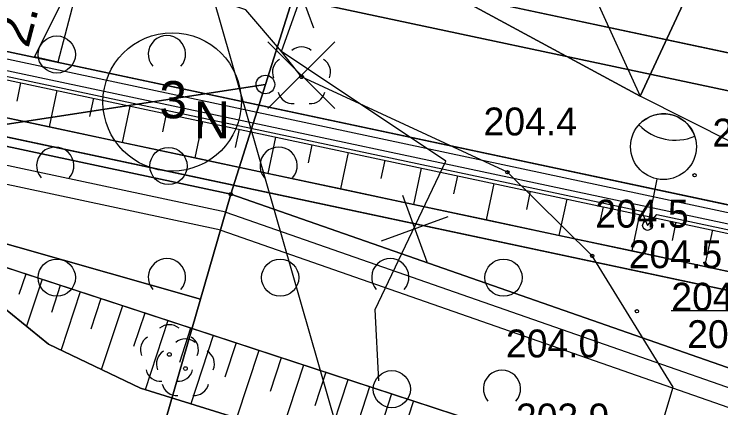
# Model space of a CAD drawing. Extents: x 6512606 to 6513006, y 6022524 to 6022728.
# Drawn here: x 6512774.88 to 6512793.86, y 6022575.27 to 6022585.86 of the extents above; entities that cross this region are included whole.
import ezdxf

# ---------------------------------------------------------------- set-up
doc = ezdxf.new("R2010")
doc.units = 0
for name, color, linetype in [('000 Inne (niezydentyfikowane)', 7, 'Continuous'), ('20', 7, 'Continuous'), ('202-punkt graniczny', 7, 'Continuous'), ('203-punkt graniczny', 7, 'Continuous'), ('210-oznaczenie konturu użytku gruntowego', 7, 'Continuous'), ('211-numer działki ewidencyjnej', 7, 'Continuous'), ('216-obręb ewidencyjny', 7, 'Continuous'), ('217-kontur klasyfikacyjny', 7, 'Continuous'), ('218-kontur użytku gruntowego', 7, 'Continuous'), ('219-działka ewidencyjna', 7, 'Continuous'), ('312-budynek ewidencyjny', 7, 'Continuous'), ('4', 7, 'Continuous'), ('6', 7, 'Continuous'), ('Default', 7, 'Continuous'), ('drzewo liściaste', 7, 'Continuous'), ('E_OSW_KABLE', 7, 'Continuous'), ('E_OSW_LAMPA', 7, 'Continuous'), ('kolor_kostka_bet', 7, 'Continuous'), ('kolor_sc_rowerowa', 7, 'Continuous'), ('kolor_skarpa umocniona', 7, 'Continuous'), ('maxp_bariera_ochronna', 7, 'Continuous'), ('maxp_inst_energ', 7, 'Continuous'), ('maxp_kan_deszczowa', 7, 'Continuous'), ('maxp_krawężnik', 7, 'Continuous'), ('maxp_likwidacje', 7, 'Continuous'), ('maxp_obrzeże', 7, 'Continuous'), ('maxp_przechyłki', 7, 'Continuous'), ('maxp_ramka_2', 7, 'Continuous'), ('maxp_skarpa', 7, 'Continuous'), ('ogrodzenie trwałe', 7, 'Continuous'), ('pikieta naturalna', 7, 'Continuous'), ('pikieta naturalna-Atr2', 7, 'Continuous'), ('punkt wysokościowy naturalny-Atr2', 7, 'Continuous'), ('rzedna-Atr2', 7, 'Continuous'), ('skarpa nieumocniona', 7, 'Continuous'), ('woda stojąca', 7, 'Continuous'), ('zadrzewienie  zakrzewienie', 7, 'Continuous')]:
    doc.layers.add(name, color=color, linetype=linetype)

# ---------------------------------------------------------------- blocks, each defined once
blk = doc.blocks.new('202')
at = {"layer": 'Default'}
blk.add_circle((0, 0), 2.5, dxfattribs=at)
blk = doc.blocks.new('203')
at = {"layer": 'Default'}
blk.add_circle((0, 0), 0.45, dxfattribs=at)
blk = doc.blocks.new('PW01')
at = {"layer": 'Default'}
blk.add_circle((0, 0), 0.45, dxfattribs=at)
blk = doc.blocks.new('OP021')
at = {"layer": 'Default'}
blk.add_circle((0, 0), 0.5, dxfattribs=at)
for centre, start, end in [((0, 4), 49.272, 130.728), ((-3.8, 1.24), 121.308, 202.548), ((3.8, 1.24), 337.452, 58.692), ((-2.35, -3.24), 193.221, 274.871), ((2.35, -3.24), 265.129, 346.779)]:
    blk.add_arc(centre, 4, start, end, dxfattribs=at)
blk = doc.blocks.new('OTZK1')
at = {"layer": 'Default'}
blk.add_circle((0, 0), 5, dxfattribs=at)
blk = doc.blocks.new('OTZK2')
at = {"layer": 'Default'}
blk.add_arc((0, 0), 5, 318.85, 221.162, dxfattribs=at)

msp = doc.modelspace()

# ---------------------------------------------------------------- linework, layer by layer
at = {"layer": '000 Inne (niezydentyfikowane)'}
for points in [[(6512775.19, 6022578.87), (6512775.01, 6022578.32)], [(6512775.63, 6022578.73), (6512775.21, 6022577.47)], [(6512776.12, 6022578.56), (6512775.88, 6022577.84)], [(6512776.65, 6022578.39), (6512776.14, 6022576.83)], [(6512777.21, 6022578.21), (6512776.94, 6022577.39)], [(6512777.79, 6022578.02), (6512777.22, 6022576.3)], [(6512778.39, 6022577.82), (6512778.09, 6022576.92)], [(6512779.01, 6022577.62), (6512778.4, 6022575.76)], [(6512779.62, 6022577.42), (6512779.32, 6022576.49)], [(6512780.23, 6022577.22), (6512779.63, 6022575.38)], [(6512780.84, 6022577.02), (6512780.54, 6022576.1)], [(6512781.45, 6022576.82), (6512780.85, 6022575)], [(6512782.05, 6022576.62), (6512781.76, 6022575.71)], [(6512782.65, 6022576.42), (6512782.06, 6022574.62)], [(6512783.25, 6022576.23), (6512782.96, 6022575.33)], [(6512783.84, 6022576.03), (6512783.26, 6022574.25)], [(6512784.43, 6022575.84), (6512784.14, 6022574.95)], [(6512785.02, 6022575.65), (6512784.44, 6022573.88)], [(6512785.61, 6022575.46), (6512785.32, 6022574.58)]]:
    msp.add_lwpolyline(points, dxfattribs=at)
at = {"layer": '20'}
msp.add_line((6512778.758, 6022591.427), (6512784.26, 6022572.235), dxfattribs=at)
at = {"layer": '216-obręb ewidencyjny'}
for points in [[(6512728.286, 6022540.131), (6512737.69, 6022552.74), (6512751.08, 6022569.37), (6512775.81, 6022564.08), (6512780.7, 6022581.02), (6512806.2, 6022572.11), (6512806.62, 6022563.51), (6512811.41, 6022558.95), (6512818.47, 6022559.72), (6512828.23, 6022562.62), (6512858.85, 6022571.74), (6512855.78, 6022583.95), (6512853.17, 6022604.51), (6512852.25, 6022608.25), (6512838.47, 6022634.29)], [(6512824.714, 6022553.406), (6512818.47, 6022559.72), (6512811.41, 6022558.95), (6512806.62, 6022563.51), (6512806.2, 6022572.11), (6512780.7, 6022581.02), (6512775.81, 6022564.08), (6512751.08, 6022569.37)]]:
    msp.add_lwpolyline(points, dxfattribs=at)
at = {"layer": '217-kontur klasyfikacyjny'}
for points in [[(6512781.63, 6022583.97), (6512784.22, 6022592.17)], [(6512773.05, 6022582.65), (6512781.63, 6022583.97)]]:
    msp.add_lwpolyline(points, dxfattribs=at)
at = {"layer": '218-kontur użytku gruntowego'}
for points in [[(6512784.22, 6022592.17), (6512781.63, 6022583.97)], [(6512781.63, 6022583.97), (6512784.22, 6022592.17)], [(6512781.63, 6022583.97), (6512773.05, 6022582.65)], [(6512773.05, 6022582.65), (6512781.63, 6022583.97)], [(6512780.7, 6022581.02), (6512781.63, 6022583.97)], [(6512781.63, 6022583.97), (6512780.7, 6022581.02)], [(6512773.05, 6022582.65), (6512780.7, 6022581.02)], [(6512780.7, 6022581.02), (6512773.05, 6022582.65)], [(6512779.89, 6022578.2), (6512780.7, 6022581.02)], [(6512780.7, 6022581.02), (6512779.89, 6022578.2)], [(6512780.7, 6022581.02), (6512806.2, 6022572.11)], [(6512806.2, 6022572.11), (6512780.7, 6022581.02)], [(6512771.29, 6022580.64), (6512779.89, 6022578.2)], [(6512779.89, 6022578.2), (6512771.29, 6022580.64)], [(6512775.81, 6022564.08), (6512779.89, 6022578.2)], [(6512779.89, 6022578.2), (6512775.81, 6022564.08)]]:
    msp.add_lwpolyline(points, dxfattribs=at)
at = {"layer": '219-działka ewidencyjna'}
for points in [[(6512784.22, 6022592.17), (6512781.63, 6022583.97)], [(6512781.63, 6022583.97), (6512773.05, 6022582.65)], [(6512781.63, 6022583.97), (6512780.7, 6022581.02)], [(6512780.7, 6022581.02), (6512773.05, 6022582.65)], [(6512780.7, 6022581.02), (6512775.81, 6022564.08)], [(6512780.7, 6022581.02), (6512806.2, 6022572.11)]]:
    msp.add_lwpolyline(points, dxfattribs=at)
at = {"layer": '312-budynek ewidencyjny'}
msp.add_lwpolyline([(6512783.96, 6022587.85), (6512786.39, 6022595.26), (6512795.4, 6022591.63), (6512791.7, 6022583.66)], close=True, dxfattribs=at)
at = {"layer": '4'}
for points in [[(6512784.22, 6022592.17), (6512781.63, 6022583.97)], [(6512781.63, 6022583.97), (6512773.05, 6022582.65)], [(6512781.63, 6022583.97), (6512780.7, 6022581.02)], [(6512780.7, 6022581.02), (6512773.05, 6022582.65)], [(6512780.7, 6022581.02), (6512775.81, 6022564.08)], [(6512780.7, 6022581.02), (6512806.2, 6022572.11)]]:
    msp.add_lwpolyline(points, dxfattribs=at)
at = {"layer": '6'}
msp.add_circle((6512779.124, 6022583.5), 1.859, dxfattribs=at)
at = {"layer": 'E_OSW_KABLE'}
for points in [[(6512761.962, 6022586.567), (6512762.264, 6022586.84), (6512791.737, 6022580.564), (6512791.895, 6022580.179)], [(6512791.895, 6022580.179), (6512792.146, 6022580.477), (6512819.749, 6022574.599), (6512820.082, 6022574.17)]]:
    msp.add_lwpolyline(points, dxfattribs=at)
at = {"layer": 'E_OSW_LAMPA'}
msp.add_line((6512792.147, 6022581.423), (6512791.921, 6022580.309), dxfattribs=at)
for centre, radius in [((6512792.324, 6022582.298), 0.885), ((6512791.895, 6022580.179), 0.132)]:
    msp.add_circle(centre, radius, dxfattribs=at)
for centre, radius, start, end in [((6512792.324, 6022582.298), 0.885, 18.4482, 138.4482), ((6512792.638, 6022583.834), 1.362, 224.2189, 292.6775)]:
    msp.add_arc(centre, radius, start, end, dxfattribs=at)
at = {"layer": 'kolor_kostka_bet'}
for p, q in [((6512806.649, 6022582.142), (6512751.029, 6022593.987)), ((6512747.886, 6022593.634), (6512811.17, 6022580.157)), ((6512812.638, 6022576.778), (6512745.389, 6022591.098))]:
    msp.add_line(p, q, dxfattribs=at)
for points in [[(6512751.029, 6022593.987), (6512751.029, 6022593.987), (6512806.649, 6022582.142)], [(6512773.05, 6022582.65), (6512780.7, 6022581.02), (6512806.2, 6022572.11), (6512806.62, 6022563.51), (6512855.78, 6022583.95)], [(6512773.05, 6022582.65), (6512780.7, 6022581.02), (6512806.2, 6022572.11), (6512806.62, 6022563.51), (6512855.78, 6022583.95)]]:
    msp.add_lwpolyline(points, dxfattribs=at)
at = {"layer": 'kolor_sc_rowerowa'}
for p, q in [((6512811.17, 6022580.157), (6512747.886, 6022593.634)), ((6512745.389, 6022591.098), (6512812.638, 6022576.778))]:
    msp.add_line(p, q, dxfattribs=at)
at = {"layer": 'kolor_skarpa umocniona'}
msp.add_line((6512795.384, 6022578.662), (6512793.428, 6022579.079), dxfattribs=at)
for points in [[(6512762.13, 6022585.744), (6512762.026, 6022585.255), (6512812.885, 6022574.424)], [(6512762.026, 6022585.255), (6512762.13, 6022585.744), (6512812.99, 6022574.913), (6512812.885, 6022574.424), (6512762.119, 6022585.235)], [(6512781.691, 6022581.578), (6512779.735, 6022581.995), (6512777.779, 6022582.412), (6512775.823, 6022582.828), (6512773.867, 6022583.245)], [(6512789.516, 6022579.912), (6512787.56, 6022580.329), (6512785.604, 6022580.745), (6512783.648, 6022581.162), (6512781.691, 6022581.578)], [(6512793.428, 6022579.079), (6512791.472, 6022579.496), (6512789.516, 6022579.912)]]:
    msp.add_lwpolyline(points, dxfattribs=at)
at = {"layer": 'maxp_bariera_ochronna'}
msp.add_line((6512753.108, 6022588.943), (6512815.82, 6022575.589), dxfattribs=at)
at = {"layer": 'maxp_inst_energ'}
msp.add_line((6512747.273, 6022590.493), (6512828.214, 6022573.256), dxfattribs=at)
at = {"layer": 'maxp_kan_deszczowa'}
msp.add_lwpolyline([(6512758.625, 6022588.28), (6512762.073, 6022587.546), (6512765.286, 6022586.861), (6512765.973, 6022586.715), (6512765.973, 6022586.715), (6512774.484, 6022584.902), (6512777.76, 6022584.205), (6512780.581, 6022583.604), (6512783.708, 6022582.938), (6512788.205, 6022581.98), (6512793.287, 6022580.898), (6512793.287, 6022580.898), (6512798.168, 6022579.859)], dxfattribs=at)
at = {"layer": 'maxp_krawężnik'}
msp.add_line((6512751.029, 6022593.987), (6512811.378, 6022581.136), dxfattribs=at)
at = {"layer": 'maxp_likwidacje'}
for p, q in [((6512786.39, 6022595.26), (6512791.7, 6022583.66)), ((6512782.928, 6022585.487), (6512782.272, 6022587.28)), ((6512781.693, 6022583.32), (6512783.493, 6022585.12)), ((6512783.493, 6022583.32), (6512781.693, 6022585.12)), ((6512785.975, 6022579.195), (6512785.318, 6022580.988)), ((6512784.75, 6022579.763), (6512786.543, 6022580.42))]:
    msp.add_line(p, q, dxfattribs=at)
msp.add_lwpolyline([(6512795.4, 6022591.63), (6512786.39, 6022595.26), (6512783.96, 6022587.85), (6512791.7, 6022583.66)], close=True, dxfattribs=at)
at = {"layer": 'maxp_obrzeże'}
for p, q in [((6512747.886, 6022593.634), (6512811.17, 6022580.157)), ((6512745.389, 6022591.098), (6512812.638, 6022576.778))]:
    msp.add_line(p, q, dxfattribs=at)
at = {"layer": 'maxp_przechyłki'}
msp.add_lwpolyline([(6512776.051, 6022584.574), (6512775.43, 6022584.709), (6512776.817, 6022587.485)], close=True, dxfattribs=at)
at = {"layer": 'maxp_ramka_2'}
for p, q in [((6512780.565, 6022580.538), (6512746.303, 6022587.838)), ((6512780.43, 6022580.055), (6512746.53, 6022587.278))]:
    msp.add_line(p, q, dxfattribs=at)
for points in [[(6512780.565, 6022580.538), (6512805.717, 6022571.749), (6512806.155, 6022562.774)], [(6512780.43, 6022580.055), (6512805.234, 6022571.388), (6512805.691, 6022562.037)]]:
    msp.add_lwpolyline(points, dxfattribs=at)
at = {"layer": 'maxp_skarpa'}
for p, q in [((6512753.056, 6022588.699), (6512817.11, 6022575.058)), ((6512762.13, 6022585.744), (6512812.99, 6022574.913)), ((6512775.053, 6022584.014), (6512774.949, 6022583.525)), ((6512776.031, 6022583.806), (6512775.823, 6022582.828)), ((6512777.009, 6022583.598), (6512776.905, 6022583.109)), ((6512777.987, 6022583.39), (6512777.779, 6022582.412)), ((6512778.965, 6022583.181), (6512778.861, 6022582.692)), ((6512779.944, 6022582.973), (6512779.735, 6022581.995)), ((6512780.922, 6022582.765), (6512780.817, 6022582.276)), ((6512781.9, 6022582.556), (6512781.691, 6022581.578)), ((6512782.878, 6022582.348), (6512782.774, 6022581.859)), ((6512783.856, 6022582.14), (6512783.648, 6022581.162)), ((6512784.834, 6022581.932), (6512784.73, 6022581.443)), ((6512785.812, 6022581.723), (6512785.604, 6022580.745)), ((6512786.79, 6022581.515), (6512786.686, 6022581.026)), ((6512787.768, 6022581.307), (6512787.56, 6022580.329)), ((6512788.746, 6022581.098), (6512788.642, 6022580.609)), ((6512789.724, 6022580.89), (6512789.516, 6022579.912)), ((6512790.702, 6022580.682), (6512790.598, 6022580.193)), ((6512791.68, 6022580.474), (6512791.472, 6022579.496)), ((6512792.658, 6022580.265), (6512792.554, 6022579.776)), ((6512793.636, 6022580.057), (6512793.428, 6022579.079))]:
    msp.add_line(p, q, dxfattribs=at)
at = {"layer": 'ogrodzenie trwałe'}
for points in [[(6512784.68, 6022576), (6512784.58, 6022577.92), (6512786.48, 6022581.91), (6512782.06, 6022584.86), (6512783.19, 6022588.03), (6512784.8, 6022593), (6512788.43, 6022604.01)], [(6512797.99, 6022580.48), (6512791.7, 6022583.66)]]:
    msp.add_lwpolyline(points, dxfattribs=at)
at = {"layer": 'rzedna-Atr2'}
msp.add_lwpolyline([(6512796.22, 6022576.49), (6512795.7, 6022577.88), (6512792.533, 6022577.88)], dxfattribs=at)
at = {"layer": 'skarpa nieumocniona'}
msp.add_lwpolyline([(6512771.62, 6022580.04), (6512772.41, 6022579.75), (6512775.8, 6022576.99), (6512778.27, 6022575.8), (6512788.79, 6022572.53), (6512793.8, 6022570.72), (6512792, 6022573.89), (6512788.89, 6022574.38)], close=True, dxfattribs=at)
msp.add_lwpolyline([(6512771.62, 6022580.04), (6512772.41, 6022579.75), (6512775.8, 6022576.99), (6512778.27, 6022575.8), (6512788.79, 6022572.53), (6512793.8, 6022570.72), (6512792, 6022573.89), (6512788.89, 6022574.38)], close=True, dxfattribs=at)
at = {"layer": 'woda stojąca'}
msp.add_lwpolyline([(6512822.08, 6022551.38), (6512805.27, 6022559.18), (6512802.35, 6022567.67), (6512799.36, 6022570.79), (6512795.57, 6022571.66), (6512793.8, 6022570.72), (6512788.79, 6022572.53), (6512778.27, 6022575.8), (6512775.8, 6022576.99), (6512772.41, 6022579.75), (6512771.62, 6022580.04), (6512770.3, 6022579.81), (6512769.49, 6022580.02), (6512768.52, 6022578.94)], dxfattribs=at)
at = {"layer": 'zadrzewienie  zakrzewienie'}
msp.add_lwpolyline([(6512757.57, 6022561.69), (6512765.47, 6022568.01), (6512770.86, 6022573.28), (6512769.34, 6022577.71), (6512768.52, 6022578.94), (6512769.49, 6022580.02), (6512770.3, 6022579.81), (6512771.62, 6022580.04), (6512773.43, 6022579.45), (6512788.89, 6022574.38), (6512792, 6022573.89), (6512792.58, 6022575.83), (6512790.41, 6022579.36), (6512788.13, 6022581.61), (6512782.6, 6022584.18), (6512782.06, 6022584.86), (6512781.1, 6022585.98), (6512776.87, 6022587.41), (6512770, 6022592.05), (6512764.51, 6022594.96), (6512748.08, 6022603.68)], dxfattribs=at)

# ---------------------------------------------------------------- block references
at = {"layer": '202-punkt graniczny', "xscale": 0.1, "yscale": 0.10000000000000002}
msp.add_blockref('202', (6512781.63, 6022583.97), dxfattribs=at)
at = {"layer": '203-punkt graniczny', "xscale": 0.1, "yscale": 0.10000000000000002}
msp.add_blockref('203', (6512780.7, 6022581.02), dxfattribs=at)
at = {"layer": 'drzewo liściaste', "xscale": 0.1, "yscale": 0.10000000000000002}
for p in [(6512782.6, 6022584.18), (6512779.05, 6022576.71), (6512779.48, 6022576.33)]:
    msp.add_blockref('OP021', p, dxfattribs=at)
at = {"layer": 'pikieta naturalna', "xscale": 0.1, "yscale": 0.10000000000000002}
for p in [(6512788.13, 6022581.61), (6512793.16, 6022581.53), (6512790.41, 6022579.36), (6512791.61, 6022577.87)]:
    msp.add_blockref('PW01', p, dxfattribs=at)
at = {"layer": 'zadrzewienie  zakrzewienie', "xscale": 0.1, "yscale": 0.10000000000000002}
for name, p in [('OTZK2', (6512778.984, 6022584.787)), ('OTZK1', (6512776.026, 6022584.776)), ('OTZK2', (6512775.984, 6022581.787)), ('OTZK1', (6512779.026, 6022581.776)), ('OTZK2', (6512781.984, 6022581.787)), ('OTZK1', (6512776.026, 6022578.776)), ('OTZK2', (6512778.984, 6022578.787)), ('OTZK1', (6512782.026, 6022578.776)), ('OTZK2', (6512784.984, 6022578.787)), ('OTZK1', (6512788.026, 6022578.776)), ('OTZK1', (6512785.026, 6022575.776)), ('OTZK2', (6512787.984, 6022575.787))]:
    msp.add_blockref(name, p, dxfattribs=at)

# ---------------------------------------------------------------- texts
at = {"layer": '210-oznaczenie konturu użytku gruntowego'}
msp.add_text('N', height=1, dxfattribs=at).set_placement((6512779.71, 6022582.52))
at = {"layer": '211-numer działki ewidencyjnej'}
msp.add_text('3', height=1, dxfattribs=at).set_placement((6512778.78, 6022583.06))
at = {"layer": '4'}
msp.add_text('3', height=1, dxfattribs=at).set_placement((6512778.78, 6022583.06))
at = {"layer": 'maxp_przechyłki'}
msp.add_text('2.0%', height=1, rotation=75.2497, dxfattribs=at).set_placement((6512775.261, 6022584.925))
at = {"layer": 'pikieta naturalna-Atr2'}
for s, p in [('204.4', (6512787.49, 6022582.6)), ('205.0', (6512793.64, 6022582.3)), ('204.5', (6512790.49, 6022580.12)), ('204.5', (6512791.39, 6022579.03)), ('204.2', (6512792.96, 6022576.88)), ('204.0', (6512788.09, 6022576.63))]:
    msp.add_text(s, height=0.75, dxfattribs=at).set_placement(p)
at = {"layer": 'punkt wysokościowy naturalny-Atr2'}
msp.add_text('203.9', height=0.75, dxfattribs=at).set_placement((6512788.36, 6022574.64))
at = {"layer": 'rzedna-Atr2'}
msp.add_text('204.05', height=0.75, dxfattribs=at).set_placement((6512792.533, 6022577.888))

doc.saveas('drawing.dxf')
